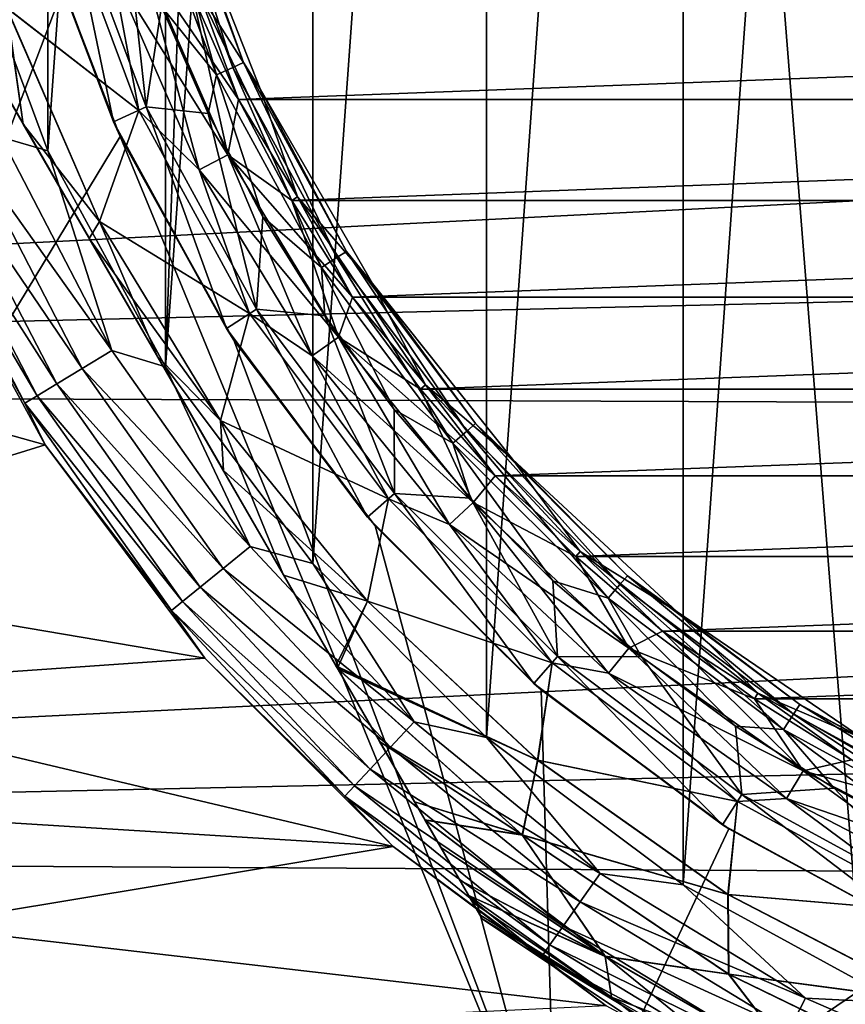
# Model space of a CAD drawing. Header units: metres. Extents: x -109 to 109, y -19 to 107.
# Tile 259 of 315: x 65.39 to 71.14, y 2.3 to 9.16. Entities that reach past the tile are written whole.
import ezdxf

# ---------------------------------------------------------------- set-up
doc = ezdxf.new("R2010")
doc.units = ezdxf.units.M
doc.layers.add('solid_21_412_310_XXX', color=7, linetype='CONTINUOUS')

msp = doc.modelspace()

# ---------------------------------------------------------------- linework, layer by layer
at = {"layer": 'solid_21_412_310_XXX'}
for points in [[(70.009583, 3.132544, 40.355), (70.009521, 23.319054, 40.355), (71.512764, 24.14036, 40.355)], [(71.512794, 2.311262, 40.355), (70.009583, 3.132544, 40.355), (71.512764, 24.14036, 40.355)], [(68.638618, 4.159486, 40.355), (68.638535, 22.292078, 40.355), (70.009521, 23.319054, 40.355)], [(70.009583, 3.132544, 40.355), (68.638618, 4.159486, 40.355), (70.009521, 23.319054, 40.355)], [(67.42791, 5.37108, 40.355), (67.427818, 21.080446, 40.355), (68.638535, 22.292078, 40.355)], [(68.638618, 4.159486, 40.355), (67.42791, 5.37108, 40.355), (68.638535, 22.292078, 40.355)], [(66.401894, 6.742917, 40.355), (66.89032, 20.412882, 40.355), (67.427818, 21.080446, 40.355)], [(67.42791, 5.37108, 40.355), (66.401894, 6.742917, 40.355), (67.427818, 21.080446, 40.355)], [(62.498146, 0.965167, -16.322948), (64.406349, 20.974394, -16.156656), (66.24247, 20.753584, -15.991887)], [(62.498146, 0.965167, -16.322948), (66.24247, 20.753584, -15.991887), (68.189705, 20.519022, -15.812044)], [(62.498146, 0.965167, -16.322948), (68.189705, 20.519022, -15.812044), (69.833221, 20.320616, -15.656162)], [(66.401894, 6.742917, 40.355), (66.401802, 19.708572, 40.355), (66.89032, 20.412882, 40.355)], [(71.36982, 0.982973, -15.507031), (62.498146, 0.965167, -16.322948), (69.833221, 20.320616, -15.656162)], [(71.36982, 0.982973, -15.507031), (69.833221, 20.320616, -15.656162), (71.557022, 20.112091, -15.488639)], [(65.581787, 8.246601, 40.355), (65.581718, 18.20487, 40.355), (66.401802, 19.708572, 40.355)], [(66.401894, 6.742917, 40.355), (65.581787, 8.246601, 40.355), (66.401802, 19.708572, 40.355)], [(65.581787, 8.246601, 40.355), (64.984123, 9.85176, 40.355), (65.581718, 18.20487, 40.355)], [(63.607697, 11.555944, 35.855), (68.607697, 2.89569, 35.855), (68.591255, 2.924163, 36.209904)], [(63.607697, 11.555944, 27.855), (68.607697, 2.89569, 35.855), (63.607697, 11.555944, 35.855)], [(63.607697, 11.555944, 27.855), (68.607697, 2.89569, 27.855), (68.607697, 2.89569, 35.855)], [(63.624134, 11.527471, 36.209904), (63.607697, 11.555944, 35.855), (68.591255, 2.924163, 36.209904)], [(63.624134, 11.527471, 27.500097), (68.607697, 2.89569, 27.855), (63.607697, 11.555944, 27.855)], [(63.624134, 11.527471, 36.209904), (68.591255, 2.924163, 36.209904), (68.540749, 3.011642, 36.566647)], [(63.624134, 11.527471, 36.209904), (68.540749, 3.011642, 36.566647), (63.674641, 11.439993, 36.566647)], [(63.624134, 11.527471, 27.500097), (68.591255, 2.924163, 27.500095), (68.607697, 2.89569, 27.855)], [(63.674641, 11.439993, 27.143353), (68.591255, 2.924163, 27.500095), (63.624134, 11.527471, 27.500097)], [(61.599945, 0.940683, 15.921186), (65.502541, 9.863397, 15.714648), (65.138382, 11.447163, 15.734459)], [(63.674641, 11.439993, 36.566647), (68.540749, 3.011642, 36.566647), (68.513077, 3.05958, 36.698151)], [(63.674641, 11.439993, 36.566647), (68.513077, 3.05958, 36.698151), (63.702316, 11.392054, 36.698147)], [(63.674641, 11.439993, 27.143353), (68.540749, 3.011641, 27.143353), (68.591255, 2.924163, 27.500095)], [(63.701744, 11.393047, 27.014351), (68.540749, 3.011641, 27.143353), (63.674641, 11.439993, 27.143353)], [(63.701744, 11.393047, 27.014351), (68.513649, 3.058586, 27.014351), (68.540749, 3.011641, 27.143353)], [(63.762741, 11.287398, 26.783821), (68.513649, 3.058586, 27.014351), (63.701744, 11.393047, 27.014351)], [(63.702316, 11.392054, 36.698147), (68.513077, 3.05958, 36.698151), (68.452652, 3.164236, 36.926178)], [(63.762741, 11.287399, 36.926178), (63.702316, 11.392054, 36.698147), (68.452652, 3.164236, 36.926178)], [(63.762741, 11.287399, 36.926178), (68.452652, 3.164236, 36.926178), (68.320969, 3.392318, 37.28751)], [(63.894424, 11.059318, 37.28751), (63.762741, 11.287399, 36.926178), (68.320969, 3.392318, 37.28751)], [(63.762741, 11.287398, 26.783821), (68.452652, 3.164235, 26.783823), (68.513649, 3.058586, 27.014351)], [(63.894424, 11.059316, 26.422489), (68.452652, 3.164235, 26.783823), (63.762741, 11.287398, 26.783821)], [(63.894424, 11.059318, 37.28751), (68.320969, 3.392318, 37.28751), (68.209435, 3.585499, 37.519161)], [(63.894424, 11.059318, 37.28751), (68.209435, 3.585499, 37.519161), (64.005959, 10.866136, 37.519161)], [(63.894424, 11.059316, 26.422489), (68.320969, 3.392317, 26.422491), (68.452652, 3.164235, 26.783823)], [(64.004677, 10.868357, 26.193243), (68.320969, 3.392317, 26.422491), (63.894424, 11.059316, 26.422489)], [(64.004677, 10.868357, 26.193243), (68.210716, 3.583276, 26.193243), (68.320969, 3.392317, 26.422491)], [(64.078033, 10.741291, 26.063419), (68.210716, 3.583276, 26.193243), (64.004677, 10.868357, 26.193243)], [(64.005959, 10.866136, 37.519161), (68.209435, 3.585499, 37.519161), (68.137352, 3.710343, 37.64658)], [(64.078033, 10.741292, 37.64658), (64.005959, 10.866136, 37.519161), (68.137352, 3.710343, 37.64658)], [(64.078033, 10.741292, 37.64658), (68.137352, 3.710343, 37.64658), (67.893669, 4.132421, 37.991966)], [(64.321724, 10.319212, 37.991966), (64.078033, 10.741292, 37.64658), (67.893669, 4.132421, 37.991966)], [(64.078033, 10.741291, 26.063419), (68.137352, 3.710342, 26.063419), (68.210716, 3.583276, 26.193243)], [(64.321724, 10.319213, 25.718035), (68.137352, 3.710342, 26.063419), (64.078033, 10.741291, 26.063419)], [(64.321724, 10.319213, 25.718035), (67.893669, 4.132422, 25.718035), (68.137352, 3.710342, 26.063419)], [(64.321724, 10.319213, 25.718035), (64.613297, 9.814186, 25.419287), (67.893669, 4.132422, 25.718035)], [(64.321724, 10.319212, 37.991966), (67.893669, 4.132421, 37.991966), (67.599663, 4.641655, 38.292816)], [(64.321724, 10.319212, 37.991966), (67.599663, 4.641655, 38.292816), (64.61573, 9.809978, 38.292816)], [(66.343971, 10.243738, 16.116699), (66.221802, 10.207867, 15.950899), (66.75592, 8.775846, 15.950899)], [(66.343971, 10.243738, 16.116699), (66.871742, 8.828738, 16.116699), (66.420753, 10.266284, 16.309826)], [(66.343971, 10.243738, 16.116699), (66.75592, 8.775846, 15.950899), (66.871742, 8.828738, 16.116699)], [(66.420753, 10.266284, 16.309826), (66.944534, 8.861982, 16.309826), (66.487984, 10.13752, 16.51688)], [(66.871742, 8.828738, 16.116699), (66.944534, 8.861982, 16.309826), (66.420753, 10.266284, 16.309826)], [(66.75592, 8.775846, 15.950899), (66.221802, 10.207867, 15.950899), (66.37442, 9.251819, 15.824059)], [(67.060097, 8.6798, 16.51688), (66.487991, 10.137508, 25.855), (66.487984, 10.13752, 16.51688)], [(66.944534, 8.861982, 16.309826), (67.060097, 8.6798, 16.51688), (66.487984, 10.13752, 16.51688)], [(66.487991, 10.137508, 25.855), (67.060097, 8.6798, 25.855), (66.632759, 9.353156, 25.855)], [(67.060097, 8.6798, 16.51688), (67.060097, 8.6798, 25.855), (66.487991, 10.137508, 25.855)], [(65.650833, 10.040214, 24.105), (66.214622, 8.528641, 24.105), (65.293945, 9.243183, 24.717066)], [(66.214622, 8.528641, 39.605), (65.650833, 10.040214, 39.605), (65.295448, 9.243718, 38.994915)], [(66.039223, 8.448569, 13.655), (65.705704, 10.05633, 13.655), (65.465851, 9.985837, 13.655)], [(66.032295, 9.505592, 39.741154), (65.650833, 10.040214, 39.605), (66.214622, 8.528641, 39.605)], [(66.032082, 9.505519, 23.96896), (66.214622, 8.528641, 24.105), (65.650833, 10.040214, 24.105)], [(65.705704, 10.05633, 13.655), (66.266647, 8.552386, 13.655), (65.705704, 10.056316, 15.608997)], [(66.039223, 8.448569, 13.655), (66.266647, 8.552386, 13.655), (65.705704, 10.05633, 13.655)], [(66.266647, 8.552386, 13.655), (66.266624, 8.552426, 15.608997), (65.705704, 10.056316, 15.608997)], [(66.105759, 10.019617, 15.824059), (65.705704, 10.056316, 15.608997), (66.266624, 8.552426, 15.608997)], [(66.37442, 9.251819, 15.824059), (66.105759, 10.019617, 15.824059), (66.266624, 8.552426, 15.608997)], [(66.039223, 8.448569, 13.655), (65.465851, 9.985837, 13.655), (65.502541, 9.863397, 15.714648)], [(45.026878, 9.890951, 71.355003), (45.553402, 6.59357, 71.355003), (107.960236, 9.771484, 71.355003)], [(61.599945, 0.940683, 15.921186), (66.086349, 8.346684, 15.682657), (65.502541, 9.863397, 15.714648)], [(64.613297, 9.814186, 25.419287), (67.602089, 4.637448, 25.419287), (67.893669, 4.132422, 25.718035)], [(64.625969, 9.792245, 25.408382), (67.602089, 4.637448, 25.419287), (64.613297, 9.814186, 25.419287)], [(65.257027, 8.342306, 40.388794), (64.984123, 9.85176, 40.355), (65.581787, 8.246601, 40.355)], [(66.039223, 8.448569, 13.655), (65.502541, 9.863397, 15.714648), (66.086349, 8.346684, 15.682657)], [(45.553402, 6.59357, 71.355003), (107.724419, 8.057246, 71.355003), (107.960236, 9.771484, 71.355003)], [(64.61573, 9.809978, 38.292816), (67.599663, 4.641655, 38.292816), (67.589424, 4.659389, 38.301617)], [(64.61573, 9.809978, 38.292816), (67.589424, 4.659389, 38.301617), (64.625969, 9.792245, 38.301617)], [(64.625969, 9.792245, 38.301617), (67.589424, 4.659389, 38.301617), (67.224548, 5.291375, 38.558434)], [(64.625969, 9.792245, 38.301617), (67.224548, 5.291375, 38.558434), (64.990845, 9.160262, 38.558434)], [(67.589424, 4.659389, 25.408382), (67.602089, 4.637448, 25.419287), (64.625969, 9.792245, 25.408382)], [(67.589424, 4.659389, 25.408382), (64.625969, 9.792245, 25.408382), (64.990845, 9.160259, 25.151566)], [(66.032082, 9.505519, 23.96896), (66.24411, 9.580873, 23.883879), (66.835953, 8.218313, 23.883879)], [(66.244347, 9.580957, 39.826183), (66.032295, 9.505592, 39.741154), (66.63636, 8.11489, 39.741154)], [(66.24411, 9.580873, 23.883879), (66.590683, 9.335138, 23.855), (66.909279, 8.605207, 23.855)], [(66.835953, 8.218313, 23.883879), (66.24411, 9.580873, 23.883879), (66.909279, 8.605207, 23.855)], [(66.836182, 8.218428, 39.826183), (66.590668, 9.335196, 39.855), (66.244347, 9.580957, 39.826183)], [(66.836182, 8.218428, 39.826183), (66.244347, 9.580957, 39.826183), (66.63636, 8.11489, 39.741154)], [(66.636162, 8.114789, 23.96896), (66.214622, 8.528641, 24.105), (66.032082, 9.505519, 23.96896)], [(66.636162, 8.114789, 23.96896), (66.032082, 9.505519, 23.96896), (66.835953, 8.218313, 23.883879)], [(66.63636, 8.11489, 39.741154), (66.032295, 9.505592, 39.741154), (66.214622, 8.528641, 39.605)], [(66.590668, 9.335196, 39.855), (66.909256, 8.605264, 39.855), (86.409317, 9.335141, 39.855)], [(66.836182, 8.218428, 39.826183), (66.909256, 8.605264, 39.855), (66.590668, 9.335196, 39.855)], [(66.632759, 9.353148, 23.855), (66.909279, 8.605207, 23.855), (66.590683, 9.335138, 23.855)], [(66.632759, 9.353156, 25.855), (67.32016, 7.925768, 25.855), (66.632759, 9.353148, 23.855)], [(67.060097, 8.6798, 25.855), (67.32016, 7.925768, 25.855), (66.632759, 9.353156, 25.855)], [(66.632759, 9.353148, 23.855), (67.320168, 7.925759, 23.855), (66.909279, 8.605207, 23.855)], [(67.32016, 7.925768, 25.855), (67.320168, 7.925759, 23.855), (66.632759, 9.353148, 23.855)], [(66.909256, 8.605264, 39.855), (86.090721, 8.60521, 39.855), (86.409317, 9.335141, 39.855)], [(65.295448, 9.243718, 38.994915), (64.990845, 9.160262, 38.558434), (65.410759, 8.432951, 38.744293)], [(65.410759, 8.432946, 24.965706), (64.990845, 9.160259, 25.151566), (65.293945, 9.243183, 24.717066)], [(65.410759, 8.432946, 24.965706), (65.293945, 9.243183, 24.717066), (65.94062, 7.754386, 24.717066)], [(66.214622, 8.528641, 24.105), (65.94062, 7.754386, 24.717066), (65.293945, 9.243183, 24.717066)], [(65.942039, 7.755121, 38.994915), (65.295448, 9.243718, 38.994915), (65.410759, 8.432951, 38.744293)], [(66.214622, 8.528641, 39.605), (65.295448, 9.243718, 38.994915), (65.942039, 7.755121, 38.994915)], [(66.699715, 8.506245, 15.824059), (66.37442, 9.251819, 15.824059), (66.266624, 8.552426, 15.608997)], [(66.75592, 8.775846, 15.950899), (66.37442, 9.251819, 15.824059), (66.699715, 8.506245, 15.824059)], [(64.990845, 9.160262, 38.558434), (67.224548, 5.291375, 38.558434), (66.804634, 6.018688, 38.744293)], [(64.990845, 9.160262, 38.558434), (66.804634, 6.018688, 38.744293), (65.410759, 8.432951, 38.744293)], [(67.224548, 5.291372, 25.151566), (64.990845, 9.160259, 25.151566), (65.410759, 8.432946, 24.965706)], [(67.589424, 4.659389, 25.408382), (64.990845, 9.160259, 25.151566), (67.224548, 5.291372, 25.151566)], [(66.871742, 8.828738, 16.116699), (67.595512, 7.503251, 16.116699), (66.944534, 8.861982, 16.309826)], [(66.944534, 8.861982, 16.309826), (67.662834, 7.546515, 16.309826), (67.060097, 8.6798, 16.51688)], [(67.595512, 7.503251, 16.116699), (67.662834, 7.546515, 16.309826), (66.944534, 8.861982, 16.309826)], [(66.871742, 8.828738, 16.116699), (66.75592, 8.775846, 15.950899), (67.488396, 7.434412, 15.950899)], [(66.871742, 8.828738, 16.116699), (67.488396, 7.434412, 15.950899), (67.595512, 7.503251, 16.116699)], [(66.75592, 8.775846, 15.950899), (66.699715, 8.506245, 15.824059), (67.079811, 7.787066, 15.824059)], [(67.488396, 7.434412, 15.950899), (66.75592, 8.775846, 15.950899), (67.079811, 7.787066, 15.824059)], [(67.060097, 8.6798, 25.855), (67.843079, 7.323641, 25.855), (67.32016, 7.925768, 25.855)], [(67.843086, 7.323631, 16.51688), (67.843079, 7.323641, 25.855), (67.060097, 8.6798, 25.855)], [(67.843086, 7.323631, 16.51688), (67.060097, 8.6798, 25.855), (67.060097, 8.6798, 16.51688)], [(67.662834, 7.546515, 16.309826), (67.843086, 7.323631, 16.51688), (67.060097, 8.6798, 16.51688)], [(66.835953, 8.218313, 23.883879), (66.909279, 8.605207, 23.855), (67.281525, 7.901185, 23.855)], [(66.836182, 8.218428, 39.826183), (67.281502, 7.901241, 39.855), (66.909256, 8.605264, 39.855)], [(66.909256, 8.605264, 39.855), (67.281502, 7.901241, 39.855), (86.090721, 8.60521, 39.855)], [(67.320168, 7.925759, 23.855), (67.281525, 7.901185, 23.855), (66.909279, 8.605207, 23.855)], [(67.281502, 7.901241, 39.855), (85.718468, 7.901188, 39.855), (86.090721, 8.60521, 39.855)], [(66.214622, 8.528641, 24.105), (66.987785, 7.112689, 24.105), (65.94062, 7.754386, 24.717066)], [(66.987785, 7.112689, 39.605), (66.214622, 8.528641, 39.605), (65.942039, 7.755121, 38.994915)], [(66.825577, 7.008467, 13.655), (66.266647, 8.552386, 13.655), (66.039223, 8.448569, 13.655)], [(66.63636, 8.11489, 39.741154), (66.214622, 8.528641, 39.605), (66.987785, 7.112689, 39.605)], [(66.636162, 8.114789, 23.96896), (66.987785, 7.112689, 24.105), (66.214622, 8.528641, 24.105)], [(67.035904, 7.143599, 13.655), (67.035889, 7.143627, 15.608997), (66.266624, 8.552426, 15.608997)], [(66.699715, 8.506245, 15.824059), (66.266624, 8.552426, 15.608997), (67.035889, 7.143627, 15.608997)], [(66.266647, 8.552386, 13.655), (67.035904, 7.143599, 13.655), (66.266624, 8.552426, 15.608997)], [(66.825577, 7.008467, 13.655), (67.035904, 7.143599, 13.655), (66.266647, 8.552386, 13.655)], [(66.825577, 7.008467, 13.655), (66.039223, 8.448569, 13.655), (66.086349, 8.346684, 15.682657)], [(67.079811, 7.787066, 15.824059), (66.699715, 8.506245, 15.824059), (67.035889, 7.143627, 15.608997)], [(65.410759, 8.432951, 38.744293), (66.804634, 6.018688, 38.744293), (66.344948, 6.814889, 38.842453)], [(65.410759, 8.432951, 38.744293), (66.344948, 6.814889, 38.842453), (65.870445, 7.636751, 38.842449)], [(65.942039, 7.755121, 38.994915), (65.410759, 8.432951, 38.744293), (65.870445, 7.636751, 38.842449)], [(65.870445, 7.636744, 24.867548), (65.410759, 8.432946, 24.965706), (65.94062, 7.754386, 24.717066)], [(66.804634, 6.018682, 24.965706), (65.410759, 8.432946, 24.965706), (65.870445, 7.636744, 24.867548)], [(67.224548, 5.291372, 25.151566), (65.410759, 8.432946, 24.965706), (66.804634, 6.018682, 24.965706)], [(61.599945, 0.940683, 15.921186), (69.124794, 0.964275, 15.511563), (66.086349, 8.346684, 15.682657)], [(65.257027, 8.342306, 40.388794), (66.026718, 6.856874, 40.388794), (65.035507, 8.246083, 40.488567)], [(65.257027, 8.342306, 40.388794), (65.581787, 8.246601, 40.355), (66.026718, 6.856874, 40.388794)], [(69.124794, 0.964275, 15.511563), (66.878281, 6.927209, 15.638807), (66.086349, 8.346684, 15.682657)], [(66.825577, 7.008467, 13.655), (66.086349, 8.346684, 15.682657), (66.878281, 6.927209, 15.638807)], [(65.035507, 8.246083, 40.488567), (65.820358, 6.731383, 40.488567), (64.845253, 8.163445, 40.647511)], [(66.026718, 6.856874, 40.388794), (65.820358, 6.731383, 40.488567), (65.035507, 8.246083, 40.488567)], [(66.026718, 6.856874, 40.388794), (65.581787, 8.246601, 40.355), (66.401894, 6.742917, 40.355)], [(66.636162, 8.114789, 23.96896), (66.835953, 8.218313, 23.883879), (67.607826, 6.949033, 23.883879)], [(66.836182, 8.218428, 39.826183), (66.63636, 8.11489, 39.741154), (67.424164, 6.819395, 39.741154)], [(66.835953, 8.218313, 23.883879), (67.281525, 7.901185, 23.855), (67.705383, 7.226921, 23.855)], [(67.607826, 6.949033, 23.883879), (66.835953, 8.218313, 23.883879), (67.705383, 7.226921, 23.855)], [(67.608025, 6.949177, 39.826183), (67.281502, 7.901241, 39.855), (66.836182, 8.218428, 39.826183)], [(67.608025, 6.949177, 39.826183), (66.836182, 8.218428, 39.826183), (67.424164, 6.819395, 39.741154)], [(64.699265, 8.100033, 40.854763), (65.507133, 6.540908, 40.854763), (64.607506, 8.060179, 41.096176)], [(64.845253, 8.163445, 40.647511), (65.643127, 6.623608, 40.647511), (64.699265, 8.100033, 40.854763)], [(65.643127, 6.623608, 40.647511), (65.507133, 6.540908, 40.854763), (64.699265, 8.100033, 40.854763)], [(65.820358, 6.731383, 40.488567), (65.643127, 6.623608, 40.647511), (64.845253, 8.163445, 40.647511)], [(67.423988, 6.819268, 23.96896), (66.987785, 7.112689, 24.105), (66.636162, 8.114789, 23.96896)], [(67.423988, 6.819268, 23.96896), (66.636162, 8.114789, 23.96896), (67.607826, 6.949033, 23.883879)], [(67.424164, 6.819395, 39.741154), (66.63636, 8.11489, 39.741154), (66.987785, 7.112689, 39.605)], [(45.553402, 6.59357, 71.355003), (107.395279, 6.358478, 71.355003), (107.724419, 8.057246, 71.355003)], [(64.607506, 8.060179, 41.096176), (65.421661, 6.488931, 41.096176), (64.674789, 7.825417, 41.355)], [(65.507133, 6.540908, 40.854763), (65.421661, 6.488931, 41.096176), (64.607506, 8.060179, 41.096176)], [(67.281502, 7.901241, 39.855), (67.705353, 7.226975, 39.855), (85.718468, 7.901188, 39.855)], [(67.608025, 6.949177, 39.826183), (67.705353, 7.226975, 39.855), (67.281502, 7.901241, 39.855)], [(67.320168, 7.925759, 23.855), (67.705383, 7.226921, 23.855), (67.281525, 7.901185, 23.855)], [(67.32016, 7.925768, 25.855), (68.212646, 6.616754, 25.855), (67.320168, 7.925759, 23.855)], [(67.843079, 7.323641, 25.855), (68.212646, 6.616754, 25.855), (67.32016, 7.925768, 25.855)], [(67.320168, 7.925759, 23.855), (68.212654, 6.616743, 23.855), (67.705383, 7.226921, 23.855)], [(68.212646, 6.616754, 25.855), (68.212654, 6.616743, 23.855), (67.320168, 7.925759, 23.855)], [(67.705353, 7.226975, 39.855), (85.294609, 7.226924, 39.855), (85.718468, 7.901188, 39.855)], [(64.674789, 7.825416, 60.654999), (65.563698, 6.1975, 60.654999), (61.947464, 7.208318, 60.654999)], [(65.563705, 6.197489, 41.355), (64.674789, 7.825416, 60.654999), (64.674789, 7.825417, 41.355)], [(65.421661, 6.488931, 41.096176), (65.563705, 6.197489, 41.355), (64.674789, 7.825417, 41.355)], [(65.563705, 6.197489, 41.355), (65.563698, 6.1975, 60.654999), (64.674789, 7.825416, 60.654999)], [(65.942039, 7.755121, 38.994915), (65.870445, 7.636751, 38.842449), (66.344948, 6.814889, 38.842453)], [(65.870445, 7.636744, 24.867548), (65.94062, 7.754386, 24.717066), (66.783997, 6.367512, 24.717066)], [(66.987785, 7.112689, 24.105), (66.783997, 6.367512, 24.717066), (65.94062, 7.754386, 24.717066)], [(66.785301, 6.368433, 38.994915), (65.942039, 7.755121, 38.994915), (66.344948, 6.814889, 38.842453)], [(66.987785, 7.112689, 39.605), (65.942039, 7.755121, 38.994915), (66.785301, 6.368433, 38.994915)], [(67.512589, 7.098303, 15.824059), (67.079811, 7.787066, 15.824059), (67.035889, 7.143627, 15.608997)], [(67.488396, 7.434412, 15.950899), (67.079811, 7.787066, 15.824059), (67.512589, 7.098303, 15.824059)], [(66.344948, 6.814883, 24.86755), (65.870445, 7.636744, 24.867548), (66.783997, 6.367512, 24.717066)], [(66.804634, 6.018682, 24.965706), (65.870445, 7.636744, 24.867548), (66.344948, 6.814883, 24.86755)], [(67.595512, 7.503251, 16.116699), (68.500557, 6.294257, 16.116699), (67.662834, 7.546515, 16.309826)], [(67.662834, 7.546515, 16.309826), (68.561035, 6.346663, 16.309826), (67.843086, 7.323631, 16.51688)], [(68.500557, 6.294257, 16.116699), (68.561035, 6.346663, 16.309826), (67.662834, 7.546515, 16.309826)], [(67.595512, 7.503251, 16.116699), (67.488396, 7.434412, 15.950899), (68.404327, 6.210876, 15.950899)], [(67.595512, 7.503251, 16.116699), (68.404327, 6.210876, 15.950899), (68.500557, 6.294257, 16.116699)], [(67.488396, 7.434412, 15.950899), (67.512589, 7.098303, 15.824059), (67.995628, 6.443807, 15.824059)], [(68.404327, 6.210876, 15.950899), (67.488396, 7.434412, 15.950899), (67.995628, 6.443807, 15.824059)], [(67.843079, 7.323641, 25.855), (68.819458, 6.099299, 25.855), (68.212646, 6.616754, 25.855)], [(68.81945, 6.099307, 16.51688), (68.819458, 6.099299, 25.855), (67.843079, 7.323641, 25.855)], [(68.81945, 6.099307, 16.51688), (67.843079, 7.323641, 25.855), (67.843086, 7.323631, 16.51688)], [(68.561035, 6.346663, 16.309826), (68.81945, 6.099307, 16.51688), (67.843086, 7.323631, 16.51688)], [(65.563698, 6.1975, 60.654999), (62.857536, 5.36008, 60.654999), (61.947464, 7.208318, 60.654999)], [(67.607826, 6.949033, 23.883879), (67.705383, 7.226921, 23.855), (68.178452, 6.586249, 23.855)], [(67.608025, 6.949177, 39.826183), (68.178421, 6.586302, 39.855), (67.705353, 7.226975, 39.855)], [(67.705353, 7.226975, 39.855), (68.178421, 6.586302, 39.855), (85.294609, 7.226924, 39.855)], [(68.212654, 6.616743, 23.855), (68.178452, 6.586249, 23.855), (67.705383, 7.226921, 23.855)], [(68.178421, 6.586302, 39.855), (84.821541, 6.586253, 39.855), (85.294609, 7.226924, 39.855)], [(67.808899, 5.694896, 13.655), (67.035904, 7.143599, 13.655), (66.825577, 7.008467, 13.655)], [(67.99781, 5.858644, 13.655), (67.997841, 5.858611, 15.608997), (67.035889, 7.143627, 15.608997)], [(67.512589, 7.098303, 15.824059), (67.035889, 7.143627, 15.608997), (67.997841, 5.858611, 15.608997)], [(67.035904, 7.143599, 13.655), (67.99781, 5.858644, 13.655), (67.035889, 7.143627, 15.608997)], [(67.808899, 5.694896, 13.655), (67.99781, 5.858644, 13.655), (67.035904, 7.143599, 13.655)], [(66.987785, 7.112689, 24.105), (67.954597, 5.821183, 24.105), (66.783997, 6.367512, 24.717066)], [(67.954597, 5.821183, 39.605), (66.987785, 7.112689, 39.605), (66.785301, 6.368433, 38.994915)], [(67.424164, 6.819395, 39.741154), (66.987785, 7.112689, 39.605), (67.954597, 5.821183, 39.605)], [(67.423988, 6.819268, 23.96896), (67.954597, 5.821183, 24.105), (66.987785, 7.112689, 24.105)], [(67.995628, 6.443807, 15.824059), (67.512589, 7.098303, 15.824059), (67.997841, 5.858611, 15.608997)], [(67.808899, 5.694896, 13.655), (66.825577, 7.008467, 13.655), (66.878281, 6.927209, 15.638807)], [(67.423988, 6.819268, 23.96896), (67.607826, 6.949033, 23.883879), (68.545334, 5.796677, 23.883879)], [(67.608025, 6.949177, 39.826183), (67.424164, 6.819395, 39.741154), (68.381042, 5.643239, 39.741154)], [(67.607826, 6.949033, 23.883879), (68.178452, 6.586249, 23.855), (68.698082, 5.982742, 23.855)], [(68.545334, 5.796677, 23.883879), (67.607826, 6.949033, 23.883879), (68.698082, 5.982742, 23.855)], [(68.545517, 5.796847, 39.826183), (68.178421, 6.586302, 39.855), (67.608025, 6.949177, 39.826183)], [(68.545517, 5.796847, 39.826183), (67.608025, 6.949177, 39.826183), (68.381042, 5.643239, 39.741154)], [(69.124794, 0.964275, 15.511563), (67.862679, 5.633275, 15.583569), (66.878281, 6.927209, 15.638807)], [(67.808899, 5.694896, 13.655), (66.878281, 6.927209, 15.638807), (67.862679, 5.633275, 15.583569)], [(66.026718, 6.856874, 40.388794), (66.991508, 5.490083, 40.388794), (65.820358, 6.731383, 40.488567)], [(66.026718, 6.856874, 40.388794), (66.401894, 6.742917, 40.355), (66.991508, 5.490083, 40.388794)], [(66.785301, 6.368433, 38.994915), (66.344948, 6.814889, 38.842453), (66.804634, 6.018688, 38.744293)], [(66.804634, 6.018682, 24.965706), (66.344948, 6.814883, 24.86755), (66.783997, 6.367512, 24.717066)], [(68.380882, 5.643088, 23.96896), (67.954597, 5.821183, 24.105), (67.423988, 6.819268, 23.96896)], [(68.380882, 5.643088, 23.96896), (67.423988, 6.819268, 23.96896), (68.545334, 5.796677, 23.883879)], [(68.381042, 5.643239, 39.741154), (67.424164, 6.819395, 39.741154), (67.954597, 5.821183, 39.605)], [(65.820358, 6.731383, 40.488567), (66.804153, 5.337661, 40.488567), (65.643127, 6.623608, 40.647511)], [(66.991508, 5.490083, 40.388794), (66.804153, 5.337661, 40.488567), (65.820358, 6.731383, 40.488567)], [(66.991508, 5.490083, 40.388794), (66.401894, 6.742917, 40.355), (67.42791, 5.37108, 40.355)], [(45.553402, 6.59357, 71.355003), (46.424351, 3.370162, 71.355003), (107.395279, 6.358478, 71.355003)], [(65.643127, 6.623608, 40.647511), (66.64325, 5.206758, 40.647511), (65.507133, 6.540908, 40.854763)], [(66.804153, 5.337661, 40.488567), (66.64325, 5.206758, 40.647511), (65.643127, 6.623608, 40.647511)], [(68.178421, 6.586302, 39.855), (68.698044, 5.982794, 39.855), (84.821541, 6.586253, 39.855)], [(68.545517, 5.796847, 39.826183), (68.698044, 5.982794, 39.855), (68.178421, 6.586302, 39.855)], [(68.212654, 6.616743, 23.855), (68.698082, 5.982742, 23.855), (68.178452, 6.586249, 23.855)], [(68.212646, 6.616754, 25.855), (69.29026, 5.455387, 25.855), (68.212654, 6.616743, 23.855)], [(68.819458, 6.099299, 25.855), (69.29026, 5.455387, 25.855), (68.212646, 6.616754, 25.855)], [(68.212654, 6.616743, 23.855), (69.290268, 5.455374, 23.855), (68.698082, 5.982742, 23.855)], [(69.29026, 5.455387, 25.855), (69.290268, 5.455374, 23.855), (68.212654, 6.616743, 23.855)], [(68.698044, 5.982794, 39.855), (84.30191, 5.982745, 39.855), (84.821541, 6.586253, 39.855)], [(65.507133, 6.540908, 40.854763), (66.519783, 5.10631, 40.854763), (65.421661, 6.488931, 41.096176)], [(66.64325, 5.206758, 40.647511), (66.519783, 5.10631, 40.854763), (65.507133, 6.540908, 40.854763)], [(65.421661, 6.488931, 41.096176), (66.442184, 5.043179, 41.096176), (65.563705, 6.197489, 41.355)], [(66.519783, 5.10631, 40.854763), (66.442184, 5.043179, 41.096176), (65.421661, 6.488931, 41.096176)], [(68.52623, 5.827238, 15.824059), (67.995628, 6.443807, 15.824059), (67.997841, 5.858611, 15.608997)], [(68.404327, 6.210876, 15.950899), (67.995628, 6.443807, 15.824059), (68.52623, 5.827238, 15.824059)], [(46.424351, 3.370162, 71.355003), (106.973785, 4.680241, 71.355003), (107.395279, 6.358478, 71.355003)], [(66.804634, 6.018682, 24.965706), (66.783997, 6.367512, 24.717066), (67.808365, 5.108395, 24.717066)], [(67.954597, 5.821183, 24.105), (67.808365, 5.108395, 24.717066), (66.783997, 6.367512, 24.717066)], [(66.785301, 6.368433, 38.994915), (66.804634, 6.018688, 38.744293), (67.224548, 5.291375, 38.558434)], [(67.809532, 5.109485, 38.994915), (66.785301, 6.368433, 38.994915), (67.224548, 5.291375, 38.558434)], [(67.954597, 5.821183, 39.605), (66.785301, 6.368433, 38.994915), (67.809532, 5.109485, 38.994915)], [(68.500557, 6.294257, 16.116699), (69.568443, 5.226371, 16.116699), (68.561035, 6.346663, 16.309826)], [(68.561035, 6.346663, 16.309826), (69.620842, 5.286849, 16.309826), (68.81945, 6.099307, 16.51688)], [(69.568443, 5.226371, 16.116699), (69.620842, 5.286849, 16.309826), (68.561035, 6.346663, 16.309826)], [(68.500557, 6.294257, 16.116699), (68.404327, 6.210876, 15.950899), (69.485062, 5.130144, 15.950899)], [(68.500557, 6.294257, 16.116699), (69.485062, 5.130144, 15.950899), (69.568443, 5.226371, 16.116699)], [(65.563698, 6.1975, 60.654999), (66.675262, 4.712622, 60.654999), (62.857536, 5.36008, 60.654999)], [(66.675255, 4.712629, 41.355), (66.675262, 4.712622, 60.654999), (65.563698, 6.1975, 60.654999)], [(66.675255, 4.712629, 41.355), (65.563698, 6.1975, 60.654999), (65.563705, 6.197489, 41.355)], [(66.442184, 5.043179, 41.096176), (66.675255, 4.712629, 41.355), (65.563705, 6.197489, 41.355)], [(68.404327, 6.210876, 15.950899), (68.52623, 5.827238, 15.824059), (69.101425, 5.252045, 15.824059)], [(69.485062, 5.130144, 15.950899), (68.404327, 6.210876, 15.950899), (69.101425, 5.252045, 15.824059)], [(69.967384, 5.034178, 16.51688), (68.819458, 6.099299, 25.855), (68.81945, 6.099307, 16.51688)], [(69.620842, 5.286849, 16.309826), (69.967384, 5.034178, 16.51688), (68.81945, 6.099307, 16.51688)], [(68.819458, 6.099299, 25.855), (69.967384, 5.034178, 25.855), (69.29026, 5.455387, 25.855)], [(69.967384, 5.034178, 16.51688), (69.967384, 5.034178, 25.855), (68.819458, 6.099299, 25.855)], [(67.224548, 5.291372, 25.151566), (66.804634, 6.018682, 24.965706), (67.808365, 5.108395, 24.717066)], [(68.545334, 5.796677, 23.883879), (68.698082, 5.982742, 23.855), (69.261421, 5.419732, 23.855)], [(68.545517, 5.796847, 39.826183), (69.261368, 5.419783, 39.855), (68.698044, 5.982794, 39.855)], [(68.698044, 5.982794, 39.855), (69.261368, 5.419783, 39.855), (84.30191, 5.982745, 39.855)], [(69.290268, 5.455374, 23.855), (69.261421, 5.419732, 23.855), (68.698082, 5.982742, 23.855)], [(69.261368, 5.419783, 39.855), (83.738579, 5.419735, 39.855), (84.30191, 5.982745, 39.855)], [(68.969078, 4.534718, 13.655), (67.99781, 5.858644, 13.655), (67.808899, 5.694896, 13.655)], [(67.99781, 5.858644, 13.655), (69.132813, 4.723641, 13.655), (67.997841, 5.858611, 15.608997)], [(68.969078, 4.534718, 13.655), (69.132813, 4.723641, 13.655), (67.99781, 5.858644, 13.655)], [(69.132813, 4.723641, 13.655), (69.132835, 4.723618, 15.608997), (67.997841, 5.858611, 15.608997)], [(68.52623, 5.827238, 15.824059), (67.997841, 5.858611, 15.608997), (69.132835, 4.723618, 15.608997)], [(67.954597, 5.821183, 24.105), (69.095367, 4.680414, 24.105), (67.808365, 5.108395, 24.717066)], [(69.095367, 4.680414, 39.605), (67.954597, 5.821183, 39.605), (67.809532, 5.109485, 38.994915)], [(68.381042, 5.643239, 39.741154), (67.954597, 5.821183, 39.605), (69.095367, 4.680414, 39.605)], [(68.380882, 5.643088, 23.96896), (69.095367, 4.680414, 24.105), (67.954597, 5.821183, 24.105)], [(68.380882, 5.643088, 23.96896), (68.545334, 5.796677, 23.883879), (69.631027, 4.782712, 23.883879)], [(68.545517, 5.796847, 39.826183), (68.381042, 5.643239, 39.741154), (69.489159, 4.608332, 39.741154)], [(69.101425, 5.252045, 15.824059), (68.52623, 5.827238, 15.824059), (69.132835, 4.723618, 15.608997)], [(69.631027, 4.782712, 23.883879), (68.545334, 5.796677, 23.883879), (69.261421, 5.419732, 23.855)], [(69.63118, 4.782906, 39.826183), (69.261368, 5.419783, 39.855), (68.545517, 5.796847, 39.826183)], [(69.63118, 4.782906, 39.826183), (68.545517, 5.796847, 39.826183), (69.489159, 4.608332, 39.741154)], [(68.969078, 4.534718, 13.655), (67.808899, 5.694896, 13.655), (67.862679, 5.633275, 15.583569)], [(69.124794, 0.964275, 15.511563), (69.019897, 4.490939, 15.517598), (67.862679, 5.633275, 15.583569)], [(68.969078, 4.534718, 13.655), (67.862679, 5.633275, 15.583569), (69.019897, 4.490939, 15.517598)], [(69.489014, 4.608161, 23.96896), (69.095367, 4.680414, 24.105), (68.380882, 5.643088, 23.96896)], [(69.489014, 4.608161, 23.96896), (68.380882, 5.643088, 23.96896), (69.631027, 4.782712, 23.883879)], [(69.489159, 4.608332, 39.741154), (68.381042, 5.643239, 39.741154), (69.095367, 4.680414, 39.605)], [(66.991508, 5.490083, 40.388794), (68.133415, 4.267394, 40.388794), (66.804153, 5.337661, 40.488567)], [(66.991508, 5.490083, 40.388794), (67.42791, 5.37108, 40.355), (68.133415, 4.267394, 40.388794)], [(69.261368, 5.419783, 39.855), (69.865143, 4.900523, 39.855), (83.738579, 5.419735, 39.855)], [(69.63118, 4.782906, 39.826183), (69.865143, 4.900523, 39.855), (69.261368, 5.419783, 39.855)], [(69.290268, 5.455374, 23.855), (69.865196, 4.900475, 23.855), (69.261421, 5.419732, 23.855)], [(69.631027, 4.782712, 23.883879), (69.261421, 5.419732, 23.855), (69.865196, 4.900475, 23.855)], [(69.29026, 5.455387, 25.855), (70.528885, 4.467633, 25.855), (69.290268, 5.455374, 23.855)], [(69.967384, 5.034178, 25.855), (70.528885, 4.467633, 25.855), (69.29026, 5.455387, 25.855)], [(69.290268, 5.455374, 23.855), (70.5289, 4.467621, 23.855), (69.865196, 4.900475, 23.855)], [(70.528885, 4.467633, 25.855), (70.5289, 4.467621, 23.855), (69.290268, 5.455374, 23.855)], [(69.865143, 4.900523, 39.855), (83.134804, 4.900479, 39.855), (83.738579, 5.419735, 39.855)], [(66.675262, 4.712622, 60.654999), (63.401546, 4.484123, 60.654999), (62.857536, 5.36008, 60.654999)], [(68.133415, 4.267394, 40.388794), (67.42791, 5.37108, 40.355), (68.638618, 4.159486, 40.355)], [(66.804153, 5.337661, 40.488567), (67.968567, 4.090881, 40.488567), (66.64325, 5.206758, 40.647511)], [(68.133415, 4.267394, 40.388794), (67.968567, 4.090881, 40.488567), (66.804153, 5.337661, 40.488567)], [(67.809532, 5.109485, 38.994915), (67.224548, 5.291375, 38.558434), (67.589424, 4.659389, 38.301617)], [(67.589424, 4.659389, 25.408382), (67.224548, 5.291372, 25.151566), (67.808365, 5.108395, 24.717066)], [(69.568443, 5.226371, 16.116699), (70.777435, 4.32133, 16.116699), (69.620842, 5.286849, 16.309826)], [(69.620842, 5.286849, 16.309826), (70.820702, 4.388651, 16.309826), (69.967384, 5.034178, 16.51688)], [(70.777435, 4.32133, 16.116699), (70.820702, 4.388651, 16.309826), (69.620842, 5.286849, 16.309826)], [(69.717987, 4.721445, 15.824059), (69.101425, 5.252045, 15.824059), (69.132835, 4.723618, 15.608997)], [(69.485062, 5.130144, 15.950899), (69.101425, 5.252045, 15.824059), (69.717987, 4.721445, 15.824059)], [(69.568443, 5.226371, 16.116699), (69.485062, 5.130144, 15.950899), (70.708595, 4.214216, 15.950899)], [(69.568443, 5.226371, 16.116699), (70.708595, 4.214216, 15.950899), (70.777435, 4.32133, 16.116699)], [(66.64325, 5.206758, 40.647511), (67.826988, 3.939287, 40.647511), (66.519783, 5.10631, 40.854763)], [(67.968567, 4.090881, 40.488567), (67.826988, 3.939287, 40.647511), (66.64325, 5.206758, 40.647511)], [(66.519783, 5.10631, 40.854763), (67.718346, 3.822963, 40.854763), (66.442184, 5.043179, 41.096176)], [(67.826988, 3.939287, 40.647511), (67.718346, 3.822963, 40.854763), (66.519783, 5.10631, 40.854763)], [(67.809532, 5.109485, 38.994915), (67.589424, 4.659389, 38.301617), (67.599663, 4.641655, 38.292816)], [(67.589424, 4.659389, 25.408382), (67.808365, 5.108395, 24.717066), (68.994637, 4.00049, 24.717066)], [(68.995651, 4.001729, 38.994915), (67.809532, 5.109485, 38.994915), (67.599663, 4.641655, 38.292816)], [(69.095367, 4.680414, 24.105), (68.994637, 4.00049, 24.717066), (67.808365, 5.108395, 24.717066)], [(69.095367, 4.680414, 39.605), (67.809532, 5.109485, 38.994915), (68.995651, 4.001729, 38.994915)], [(69.485062, 5.130144, 15.950899), (69.717987, 4.721445, 15.824059), (70.37249, 4.238405, 15.824059)], [(70.708595, 4.214216, 15.950899), (69.485062, 5.130144, 15.950899), (70.37249, 4.238405, 15.824059)], [(66.442184, 5.043179, 41.096176), (67.65007, 3.749853, 41.096176), (66.675255, 4.712629, 41.355)], [(67.718346, 3.822963, 40.854763), (67.65007, 3.749853, 41.096176), (66.442184, 5.043179, 41.096176)], [(69.967384, 5.034178, 25.855), (71.261238, 4.152042, 25.855), (70.528885, 4.467633, 25.855)], [(71.261253, 4.152036, 16.51688), (71.261238, 4.152042, 25.855), (69.967384, 5.034178, 25.855)], [(71.261253, 4.152036, 16.51688), (69.967384, 5.034178, 25.855), (69.967384, 5.034178, 16.51688)], [(70.820702, 4.388651, 16.309826), (71.261253, 4.152036, 16.51688), (69.967384, 5.034178, 16.51688)], [(69.631027, 4.782712, 23.883879), (69.865196, 4.900475, 23.855), (70.506119, 4.427783, 23.855)], [(70.844803, 3.92624, 39.826183), (69.865143, 4.900523, 39.855), (69.63118, 4.782906, 39.826183)], [(69.865143, 4.900523, 39.855), (70.506058, 4.427827, 39.855), (83.134804, 4.900479, 39.855)], [(70.844803, 3.92624, 39.826183), (70.506058, 4.427827, 39.855), (69.865143, 4.900523, 39.855)], [(70.5289, 4.467621, 23.855), (70.506119, 4.427783, 23.855), (69.865196, 4.900475, 23.855)], [(70.506058, 4.427827, 39.855), (82.493881, 4.427785, 39.855), (83.134804, 4.900479, 39.855)], [(69.489014, 4.608161, 23.96896), (69.631027, 4.782712, 23.883879), (70.844673, 3.926027, 23.883879)], [(69.63118, 4.782906, 39.826183), (69.489159, 4.608332, 39.741154), (70.727867, 3.733953, 39.741154)], [(70.844673, 3.926027, 23.883879), (69.631027, 4.782712, 23.883879), (70.506119, 4.427783, 23.855)], [(70.844803, 3.92624, 39.826183), (69.63118, 4.782906, 39.826183), (70.727867, 3.733953, 39.741154)], [(46.424351, 3.370162, 71.355003), (106.461197, 3.02752, 71.355003), (106.973785, 4.680241, 71.355003)], [(66.675262, 4.712622, 60.654999), (67.986816, 3.401065, 60.654999), (63.401546, 4.484123, 60.654999)], [(67.986816, 3.40107, 41.355), (66.675262, 4.712622, 60.654999), (66.675255, 4.712629, 41.355)], [(67.65007, 3.749853, 41.096176), (67.986816, 3.40107, 41.355), (66.675255, 4.712629, 41.355)], [(67.986816, 3.40107, 41.355), (67.986816, 3.401065, 60.654999), (66.675262, 4.712622, 60.654999)], [(70.282623, 3.551405, 13.655), (69.132813, 4.723641, 13.655), (68.969078, 4.534718, 13.655)], [(69.095367, 4.680414, 24.105), (70.386871, 3.713604, 24.105), (68.994637, 4.00049, 24.717066)], [(70.386871, 3.713603, 39.605), (69.095367, 4.680414, 39.605), (68.995651, 4.001729, 38.994915)], [(69.489159, 4.608332, 39.741154), (69.095367, 4.680414, 39.605), (70.386871, 3.713603, 39.605)], [(69.489014, 4.608161, 23.96896), (70.386871, 3.713604, 24.105), (69.095367, 4.680414, 24.105)], [(69.132813, 4.723641, 13.655), (70.417801, 3.761712, 13.655), (69.132835, 4.723618, 15.608997)], [(70.282623, 3.551405, 13.655), (70.417801, 3.761712, 13.655), (69.132813, 4.723641, 13.655)], [(70.417801, 3.761712, 13.655), (70.417778, 3.761724, 15.608997), (69.132835, 4.723618, 15.608997)], [(69.717987, 4.721445, 15.824059), (69.132835, 4.723618, 15.608997), (70.417778, 3.761724, 15.608997)], [(70.37249, 4.238405, 15.824059), (69.717987, 4.721445, 15.824059), (70.417778, 3.761724, 15.608997)], [(67.589424, 4.659389, 25.408382), (68.994637, 4.00049, 24.717066), (67.602089, 4.637448, 25.419287)], [(68.887344, 3.481137, 38.292294), (67.599663, 4.641655, 38.292816), (67.893669, 4.132421, 37.991966)], [(68.995651, 4.001729, 38.994915), (67.599663, 4.641655, 38.292816), (68.887344, 3.481137, 38.292294)], [(67.893669, 4.132422, 25.718035), (67.602089, 4.637448, 25.419287), (68.888062, 3.479003, 25.41993)], [(68.994637, 4.00049, 24.717066), (68.888062, 3.479003, 25.41993), (67.602089, 4.637448, 25.419287)], [(70.727753, 3.733764, 23.96896), (70.386871, 3.713604, 24.105), (69.489014, 4.608161, 23.96896)], [(70.727753, 3.733764, 23.96896), (69.489014, 4.608161, 23.96896), (70.844673, 3.926027, 23.883879)], [(70.727867, 3.733953, 39.741154), (69.489159, 4.608332, 39.741154), (70.386871, 3.713603, 39.605)], [(70.282623, 3.551405, 13.655), (68.969078, 4.534718, 13.655), (69.019897, 4.490939, 15.517598)], [(67.986816, 3.401065, 60.654999), (64.001823, 3.645519, 60.654999), (63.401546, 4.484123, 60.654999)], [(69.124794, 0.964275, 15.511563), (70.327118, 3.522954, 15.44173), (69.019897, 4.490939, 15.517598)], [(70.282623, 3.551405, 13.655), (69.019897, 4.490939, 15.517598), (70.327118, 3.522954, 15.44173)], [(70.5289, 4.467621, 23.855), (71.18071, 4.004257, 23.855), (70.506119, 4.427783, 23.855)], [(70.528885, 4.467633, 25.855), (71.900871, 3.675527, 25.855), (70.5289, 4.467621, 23.855)], [(71.261238, 4.152042, 25.855), (71.900871, 3.675527, 25.855), (70.528885, 4.467633, 25.855)], [(70.5289, 4.467621, 23.855), (71.900887, 3.675518, 23.855), (71.18071, 4.004257, 23.855)], [(71.900871, 3.675527, 25.855), (71.900887, 3.675518, 23.855), (70.5289, 4.467621, 23.855)], [(70.506058, 4.427827, 39.855), (71.180649, 4.004301, 39.855), (82.493881, 4.427785, 39.855)], [(70.844803, 3.92624, 39.826183), (71.180649, 4.004301, 39.855), (70.506058, 4.427827, 39.855)], [(70.844673, 3.926027, 23.883879), (70.506119, 4.427783, 23.855), (71.18071, 4.004257, 23.855)], [(70.777435, 4.32133, 16.116699), (72.102921, 3.597558, 16.116699), (70.820702, 4.388651, 16.309826)], [(70.820702, 4.388651, 16.309826), (72.136162, 3.670352, 16.309826), (71.261253, 4.152036, 16.51688)], [(72.102921, 3.597558, 16.116699), (72.136162, 3.670352, 16.309826), (70.820702, 4.388651, 16.309826)], [(68.133415, 4.267394, 40.388794), (69.431183, 3.211584, 40.388794), (67.968567, 4.090881, 40.488567)], [(68.133415, 4.267394, 40.388794), (68.638618, 4.159486, 40.355), (69.431183, 3.211584, 40.388794)], [(70.777435, 4.32133, 16.116699), (70.708595, 4.214216, 15.950899), (72.050026, 3.481738, 15.950899)], [(70.777435, 4.32133, 16.116699), (72.050026, 3.481738, 15.950899), (72.102921, 3.597558, 16.116699)], [(71.061249, 3.805625, 15.824059), (70.37249, 4.238405, 15.824059), (70.417778, 3.761724, 15.608997)], [(70.708595, 4.214216, 15.950899), (70.37249, 4.238405, 15.824059), (71.061249, 3.805625, 15.824059)], [(70.708595, 4.214216, 15.950899), (71.061249, 3.805625, 15.824059), (71.780434, 3.425528, 15.824059)], [(72.050026, 3.481738, 15.950899), (70.708595, 4.214216, 15.950899), (71.780434, 3.425528, 15.824059)], [(68.137352, 3.710342, 26.063419), (67.893669, 4.132422, 25.718035), (68.888062, 3.479003, 25.41993)], [(68.887344, 3.481137, 38.292294), (67.893669, 4.132421, 37.991966), (68.137352, 3.710343, 37.64658)], [(69.431183, 3.211584, 40.388794), (68.638618, 4.159486, 40.355), (70.009583, 3.132544, 40.355)], [(67.968567, 4.090881, 40.488567), (69.291901, 3.014268, 40.488567), (67.826988, 3.939287, 40.647511)], [(69.431183, 3.211584, 40.388794), (69.291901, 3.014268, 40.488567), (67.968567, 4.090881, 40.488567)], [(70.321556, 3.0658, 38.994915), (68.995651, 4.001729, 38.994915), (68.887344, 3.481137, 38.292294)], [(68.994637, 4.00049, 24.717066), (70.320724, 3.064435, 24.717066), (68.888062, 3.479003, 25.41993)], [(70.386871, 3.713604, 24.105), (70.320724, 3.064435, 24.717066), (68.994637, 4.00049, 24.717066)], [(70.386871, 3.713603, 39.605), (68.995651, 4.001729, 38.994915), (70.321556, 3.0658, 38.994915)], [(70.844673, 3.926027, 23.883879), (71.18071, 4.004257, 23.855), (71.884995, 3.632397, 23.855)], [(72.163765, 3.242807, 39.826183), (71.180649, 4.004301, 39.855), (70.844803, 3.92624, 39.826183)], [(67.826988, 3.939287, 40.647511), (69.172287, 2.844807, 40.647511), (67.718346, 3.822963, 40.854763)], [(69.291901, 3.014268, 40.488567), (69.172287, 2.844807, 40.647511), (67.826988, 3.939287, 40.647511)], [(70.727753, 3.733764, 23.96896), (70.844673, 3.926027, 23.883879), (72.163666, 3.242578, 23.883879)], [(70.844803, 3.92624, 39.826183), (70.727867, 3.733953, 39.741154), (72.074104, 3.036389, 39.741154)], [(72.163666, 3.242578, 23.883879), (70.844673, 3.926027, 23.883879), (71.884995, 3.632397, 23.855)], [(72.163765, 3.242807, 39.826183), (70.844803, 3.92624, 39.826183), (72.074104, 3.036389, 39.741154)], [(67.718346, 3.822963, 40.854763), (69.080498, 2.714774, 40.854763), (67.65007, 3.749853, 41.096176)], [(69.172287, 2.844807, 40.647511), (69.080498, 2.714774, 40.854763), (67.718346, 3.822963, 40.854763)], [(71.061249, 3.805625, 15.824059), (70.417778, 3.761724, 15.608997), (71.826546, 2.992471, 15.608997)], [(71.780434, 3.425528, 15.824059), (71.061249, 3.805625, 15.824059), (71.826546, 2.992471, 15.608997)], [(67.65007, 3.749853, 41.096176), (69.022804, 2.633047, 41.096176), (67.986816, 3.40107, 41.355)], [(69.080498, 2.714774, 40.854763), (69.022804, 2.633047, 41.096176), (67.65007, 3.749853, 41.096176)], [(68.887344, 3.481137, 38.292294), (68.137352, 3.710343, 37.64658), (68.209435, 3.585499, 37.519161)], [(68.137352, 3.710342, 26.063419), (68.888062, 3.479003, 25.41993), (68.210716, 3.583276, 26.193243)], [(71.72274, 2.765043, 13.655), (70.417801, 3.761712, 13.655), (70.282623, 3.551405, 13.655)], [(70.386871, 3.713604, 24.105), (71.802826, 2.940437, 24.105), (70.320724, 3.064435, 24.717066)], [(71.802826, 2.940437, 39.605), (70.386871, 3.713603, 39.605), (70.321556, 3.0658, 38.994915)], [(70.727867, 3.733953, 39.741154), (70.386871, 3.713603, 39.605), (71.802826, 2.940437, 39.605)], [(70.727753, 3.733764, 23.96896), (71.802826, 2.940437, 24.105), (70.386871, 3.713604, 24.105)], [(71.826591, 2.992451, 13.655), (71.826546, 2.992471, 15.608997), (70.417778, 3.761724, 15.608997)], [(70.417801, 3.761712, 13.655), (71.826591, 2.992451, 13.655), (70.417778, 3.761724, 15.608997)], [(71.72274, 2.765043, 13.655), (71.826591, 2.992451, 13.655), (70.417801, 3.761712, 13.655)], [(72.07402, 3.036186, 23.96896), (71.802826, 2.940437, 24.105), (70.727753, 3.733764, 23.96896)], [(72.07402, 3.036186, 23.96896), (70.727753, 3.733764, 23.96896), (72.163666, 3.242578, 23.883879)], [(72.074104, 3.036389, 39.741154), (70.727867, 3.733953, 39.741154), (71.802826, 2.940437, 39.605)], [(67.986816, 3.401065, 60.654999), (64.655556, 2.848159, 60.654999), (64.001823, 3.645519, 60.654999)], [(69.464142, 2.635141, 37.519581), (68.209435, 3.585499, 37.519161), (68.320969, 3.392318, 37.28751)], [(68.887344, 3.481137, 38.292294), (68.209435, 3.585499, 37.519161), (69.464142, 2.635141, 37.519581)], [(68.320969, 3.392317, 26.422491), (68.210716, 3.583276, 26.193243), (69.464371, 2.633976, 26.192818)], [(68.888062, 3.479003, 25.41993), (69.464371, 2.633976, 26.192818), (68.210716, 3.583276, 26.193243)], [(69.124794, 0.964275, 15.511563), (71.758247, 2.748899, 15.357032), (70.327118, 3.522954, 15.44173)], [(71.72274, 2.765043, 13.655), (70.282623, 3.551405, 13.655), (70.327118, 3.522954, 15.44173)], [(71.72274, 2.765043, 13.655), (70.327118, 3.522954, 15.44173), (71.758247, 2.748899, 15.357032)], [(70.326576, 2.511335, 38.292294), (68.887344, 3.481137, 38.292294), (69.464142, 2.635141, 37.519581)], [(70.321556, 3.0658, 38.994915), (68.887344, 3.481137, 38.292294), (70.326576, 2.511335, 38.292294)], [(68.888062, 3.479003, 25.41993), (70.325516, 2.510513, 25.41993), (69.464371, 2.633976, 26.192818)], [(70.320724, 3.064435, 24.717066), (70.325516, 2.510513, 25.41993), (68.888062, 3.479003, 25.41993)], [(46.424351, 3.370162, 71.355003), (47.63007, 0.256397, 71.355003), (106.461197, 3.02752, 71.355003)], [(67.986816, 3.401065, 60.654999), (69.471657, 2.289531, 60.654999), (64.655556, 2.848159, 60.654999)], [(69.471672, 2.289521, 41.355), (67.986816, 3.401065, 60.654999), (67.986816, 3.40107, 41.355)], [(69.022804, 2.633047, 41.096176), (69.471672, 2.289521, 41.355), (67.986816, 3.40107, 41.355)], [(69.471672, 2.289521, 41.355), (69.471657, 2.289531, 60.654999), (67.986816, 3.401065, 60.654999)], [(69.464142, 2.635141, 37.519581), (68.320969, 3.392318, 37.28751), (68.452652, 3.164236, 36.926178)], [(68.452652, 3.164235, 26.783823), (68.320969, 3.392317, 26.422491), (69.464371, 2.633976, 26.192818)], [(69.464142, 2.635141, 37.519581), (68.452652, 3.164236, 36.926178), (68.513077, 3.05958, 36.698151)], [(68.452652, 3.164235, 26.783823), (69.464371, 2.633976, 26.192818), (68.513649, 3.058586, 27.014351)], [(69.431183, 3.211584, 40.388794), (70.860626, 2.342319, 40.388794), (69.291901, 3.014268, 40.488567)], [(69.431183, 3.211584, 40.388794), (70.009583, 3.132544, 40.355), (70.860626, 2.342319, 40.388794)], [(70.860626, 2.342319, 40.388794), (70.009583, 3.132544, 40.355), (71.512794, 2.311262, 40.355)], [(47.63007, 0.256397, 71.355003), (105.859047, 1.405282, 71.355003), (106.461197, 3.02752, 71.355003)], [(69.509621, 2.350418, 36.699001), (68.513077, 3.05958, 36.698151), (68.540749, 3.011642, 36.566647)], [(69.464142, 2.635141, 37.519581), (68.513077, 3.05958, 36.698151), (69.509621, 2.350418, 36.699001)], [(68.540749, 3.011641, 27.143353), (68.513649, 3.058586, 27.014351), (69.509727, 2.349839, 27.013506)], [(69.464371, 2.633976, 26.192818), (69.509727, 2.349839, 27.013506), (68.513649, 3.058586, 27.014351)], [(70.320724, 3.064435, 24.717066), (71.761925, 2.317668, 24.717066), (70.325516, 2.510513, 25.41993)], [(71.802826, 2.940437, 24.105), (71.761925, 2.317668, 24.717066), (70.320724, 3.064435, 24.717066)], [(71.762558, 2.319133, 38.994915), (70.321556, 3.0658, 38.994915), (70.326576, 2.511335, 38.292294)], [(71.802826, 2.940437, 39.605), (70.321556, 3.0658, 38.994915), (71.762558, 2.319133, 38.994915)], [(69.509621, 2.350418, 36.699001), (68.540749, 3.011642, 36.566647), (68.591255, 2.924163, 36.209904)], [(68.591255, 2.924163, 27.500095), (68.540749, 3.011641, 27.143353), (69.509727, 2.349839, 27.013506)], [(69.291901, 3.014268, 40.488567), (70.749512, 2.127876, 40.488567), (69.172287, 2.844807, 40.647511)], [(70.860626, 2.342319, 40.388794), (70.749512, 2.127876, 40.488567), (69.291901, 3.014268, 40.488567)], [(69.509621, 2.350418, 36.699001), (68.591255, 2.924163, 36.209904), (68.607697, 2.89569, 35.855)], [(68.591255, 2.924163, 27.500095), (69.509727, 2.349839, 27.013506), (68.607697, 2.89569, 27.855)], [(69.509621, 2.350418, 36.699001), (68.607697, 2.89569, 35.855), (70, 1.967487, 35.855)], [(70, 1.967487, 27.855), (70, 1.967487, 35.855), (68.607697, 2.89569, 35.855)], [(68.607697, 2.89569, 27.855), (70, 1.967487, 27.855), (68.607697, 2.89569, 35.855)], [(69.509727, 2.349839, 27.013506), (70, 1.967487, 27.855), (68.607697, 2.89569, 27.855)], [(69.471657, 2.289531, 60.654999), (65.360023, 2.095341, 60.654999), (64.655556, 2.848159, 60.654999)], [(69.172287, 2.844807, 40.647511), (70.654083, 1.943706, 40.647511), (69.080498, 2.714774, 40.854763)], [(70.749512, 2.127876, 40.488567), (70.654083, 1.943706, 40.647511), (69.172287, 2.844807, 40.647511)], [(69.124794, 0.964275, 15.511563), (75.244804, 0.991161, 15.14352), (71.758247, 2.748899, 15.357032)], [(69.080498, 2.714774, 40.854763), (70.580856, 1.802385, 40.854763), (69.022804, 2.633047, 41.096176)], [(70.654083, 1.943706, 40.647511), (70.580856, 1.802385, 40.854763), (69.080498, 2.714774, 40.854763)], [(69.022804, 2.633047, 41.096176), (70.534828, 1.713565, 41.096176), (69.471672, 2.289521, 41.355)], [(70.580856, 1.802385, 40.854763), (70.534828, 1.713565, 41.096176), (69.022804, 2.633047, 41.096176)], [(69.464142, 2.635141, 37.519581), (69.509621, 2.350418, 36.699001), (70.576447, 1.734462, 36.699001)], [(70.838402, 1.841091, 37.519581), (69.464142, 2.635141, 37.519581), (70.576447, 1.734462, 36.699001)], [(70.326576, 2.511335, 38.292294), (69.464142, 2.635141, 37.519581), (70.838402, 1.841091, 37.519581)], [(69.464371, 2.633976, 26.192818), (70.837433, 1.840626, 26.192818), (69.509727, 2.349839, 27.013506)], [(70.325516, 2.510513, 25.41993), (70.837433, 1.840626, 26.192818), (69.464371, 2.633976, 26.192818)], [(70.325516, 2.510513, 25.41993), (71.884262, 1.752505, 25.41993), (70.837433, 1.840626, 26.192818)], [(71.761925, 2.317668, 24.717066), (71.884262, 1.752505, 25.41993), (70.325516, 2.510513, 25.41993)], [(71.887398, 1.752577, 38.292294), (70.326576, 2.511335, 38.292294), (70.838402, 1.841091, 37.519581)], [(71.762558, 2.319133, 38.994915), (70.326576, 2.511335, 38.292294), (71.887398, 1.752577, 38.292294)], [(70.576447, 1.734462, 36.699001), (69.509621, 2.350418, 36.699001), (70, 1.967487, 35.855)], [(69.509727, 2.349839, 27.013506), (70.575958, 1.734235, 27.013506), (70, 1.967487, 27.855)], [(70.837433, 1.840626, 26.192818), (70.575958, 1.734235, 27.013506), (69.509727, 2.349839, 27.013506)], [(70.860626, 2.342319, 40.388794), (72.395119, 1.675794, 40.388794), (70.749512, 2.127876, 40.488567)], [(70.860626, 2.342319, 40.388794), (71.512794, 2.311262, 40.355), (72.395119, 1.675794, 40.388794)]]:
    msp.add_3dface(points, dxfattribs=at)

doc.saveas('drawing.dxf')
